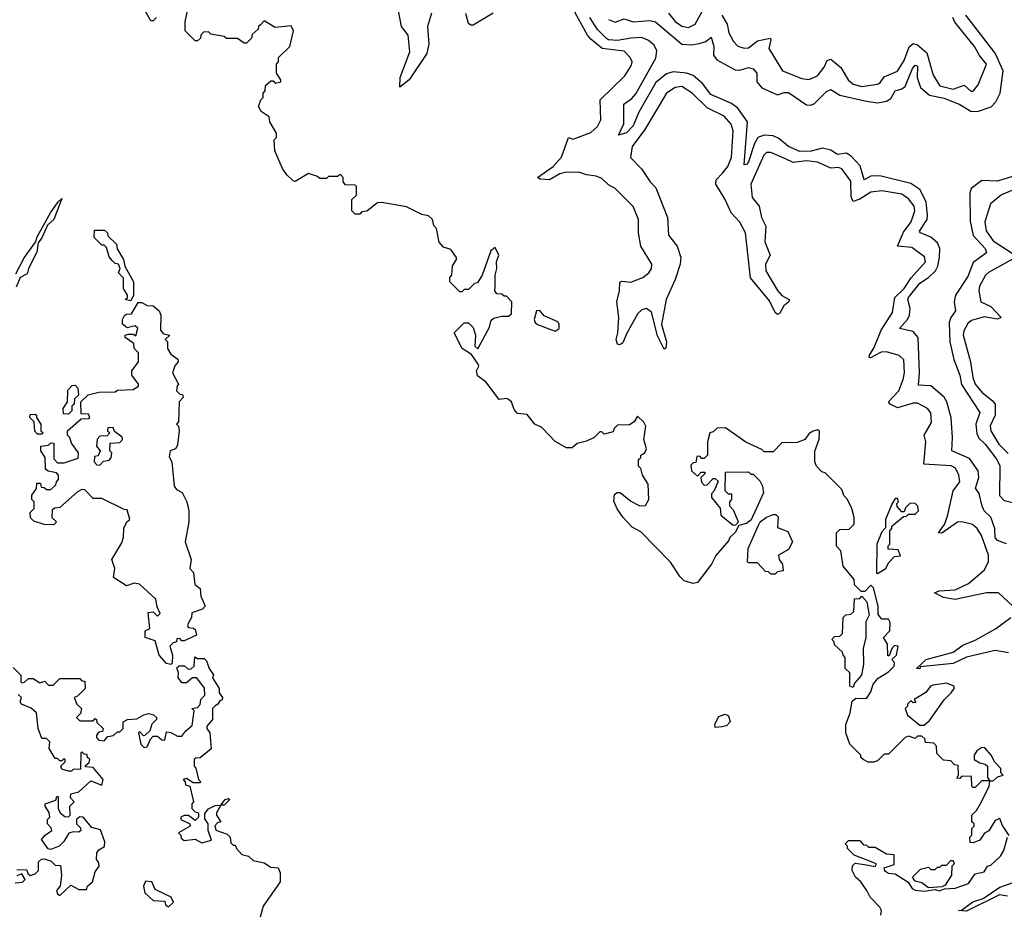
# Model space of a CAD drawing. Extents: x 2029826 to 2248070, y 228728 to 402406.
# Tile 284 of 368: x 2172445 to 2176876, y 263078 to 267095. Entities that reach past the tile are written whole.
import ezdxf

# ---------------------------------------------------------------- set-up
doc = ezdxf.new("R2010")
doc.units = 0

msp = doc.modelspace()

# ---------------------------------------------------------------- linework, layer by layer
at = {"layer": '0CON10XD'}
for points in [[(2173060, 267105), (2173045, 267090), (2173035, 267090), (2172982.5, 267185)], [(2175354.3, 265835.7), (2175333, 265723), (2175355.2, 265644.8), (2175353.2, 265616.8), (2175345, 265611.4), (2175315, 265672.5), (2175288.7, 265778.7), (2175265, 265794.8), (2175245, 265789.2), (2175227.3, 265772.7), (2175175, 265681.5), (2175159.4, 265640.6), (2175145, 265632.3), (2175135, 265635.3), (2175129.8, 265655), (2175137.4, 265685), (2175141, 265755), (2175131.7, 265825), (2175143.8, 265875), (2175145, 265914.2), (2175155, 265918.3), (2175195, 265914.4), (2175248.8, 265935), (2175276.8, 265955), (2175288.3, 265975), (2175290, 265995), (2175240.7, 266075), (2175229.3, 266135), (2175230.3, 266195), (2175205, 266254.7), (2175125.1, 266335.1), (2175095, 266352.1), (2175065, 266379.7), (2175039.1, 266390.9), (2174995, 266396.5), (2174965, 266407.3), (2174905, 266408.9), (2174875, 266401.5), (2174829.2, 266375), (2174787.4, 266377.4), (2174775.6, 266385), (2174845.9, 266434.1), (2174883.2, 266476.8), (2174915, 266564.5), (2174935, 266557.5), (2175015, 266587.4), (2175045.6, 266615), (2175060.9, 266645), (2175057.7, 266735), (2175167.6, 266842.4), (2175198.9, 266891.1), (2175201.8, 266905), (2175191.9, 266925), (2175165, 266954), (2175065.6, 266965.6), (2175015, 267007), (2174999.7, 267025), (2174935, 267142.4)], [(2175364.3, 267124.3), (2175395, 267086.5), (2175425, 267065.7), (2175455, 267059.7), (2175485, 267074.6), (2175525, 267148.8)], [(2176335, 263790), (2176305, 263760), (2176287, 263753), (2176263, 263753), (2176240, 263765), (2176230, 263775), (2176230, 263785), (2176180, 263835), (2176162.5, 263885), (2176163, 263923), (2176182.5, 263975), (2176191.7, 264028.3), (2176208.3, 264041.7), (2176255, 264040), (2176275, 264070), (2176286.2, 264103.8), (2176308.3, 264131.7), (2176355, 264160), (2176380, 264185), (2176381.7, 264201.7), (2176370, 264215), (2176390, 264235), (2176397.5, 264275), (2176381.7, 264278.3), (2176370, 264265), (2176358.3, 264231.7), (2176351.7, 264231.7), (2176350, 264285), (2176332.5, 264315), (2176360, 264345), (2176361.7, 264381.7), (2176355, 264397.5), (2176325, 264397.5), (2176308.3, 264418.3), (2176308.8, 264455), (2176287.7, 264537.7), (2176275, 264550), (2176248.3, 264521.7), (2176231.7, 264521.7), (2176201.7, 264551.7), (2176200, 264575), (2176150, 264635), (2176140, 264705), (2176120, 264725), (2176120, 264785), (2176135, 264800), (2176178.3, 264801.7), (2176200, 264825), (2176200, 264855), (2176190, 264895), (2176170, 264935), (2176153, 264953), (2176145, 264980), (2176070, 265055), (2176055, 265060), (2176030, 265085), (2176022.5, 265105), (2176023.6, 265153.6), (2176042.7, 265207.3), (2176043.6, 265243.6), (2176035, 265248.8), (2176015, 265243.8), (2175998, 265232), (2175977.5, 265205), (2175945, 265192.5), (2175875, 265190), (2175835, 265150), (2175795, 265150), (2175785, 265160), (2175713, 265193), (2175621.7, 265258.3), (2175583, 265257), (2175565, 265240), (2175550, 265235), (2175540, 265195), (2175540, 265135), (2175525, 265120), (2175515, 265120), (2175505, 265130), (2175491.7, 265128.3), (2175488.3, 265101.7), (2175475, 265100), (2175465, 265090), (2175467.5, 265065), (2175495, 265040), (2175511.7, 265058.3), (2175528.3, 265058.3), (2175528.3, 265051.7), (2175510, 265035), (2175513, 265013), (2175525, 265000), (2175538.3, 265001.7), (2175565, 265030), (2175575, 265030), (2175588.3, 265018.3), (2175570, 264975), (2175558.3, 264961.7), (2175557.5, 264945), (2175597, 264897), (2175600, 264865), (2175655, 264820), (2175668.3, 264821.7), (2175680, 264835), (2175657, 264887), (2175640, 264905), (2175640, 264925), (2175650, 264935), (2175650, 264960), (2175635, 264960), (2175620, 264975), (2175621.7, 265058.3), (2175725, 265060), (2175735, 265050), (2175745, 265050), (2175775, 265020), (2175787.5, 264995), (2175792.5, 264965), (2175736.7, 264843.3), (2175715, 264827.5), (2175681.7, 264818.3), (2175665, 264787.5), (2175640, 264765), (2175635, 264750), (2175577, 264683), (2175557.5, 264645), (2175495, 264562.5), (2175475, 264557.5), (2175435, 264570), (2175417, 264587), (2175373, 264653), (2175239.5, 264789.5), (2175200.7, 264810.7), (2175160, 264855), (2175133, 264893), (2175118.3, 264928.3), (2175121.7, 264958.3), (2175133, 264967), (2175147, 264967), (2175195, 264927.5), (2175223.3, 264913.3), (2175235, 264907.5), (2175261.7, 264908.3), (2175276.7, 264935), (2175273.3, 265005), (2175247.5, 265045), (2175240, 265075), (2175230, 265085), (2175230, 265115), (2175240, 265125), (2175240, 265135), (2175257.5, 265145), (2175266.1, 265163.9), (2175253.3, 265205), (2175262.5, 265265), (2175253, 265283), (2175225, 265310), (2175210, 265285), (2175188.8, 265271.2), (2175135, 265270), (2175120, 265255), (2175115, 265240), (2175075, 265230), (2175065, 265240), (2175055, 265240), (2175030, 265215), (2174995, 265197.5), (2174953, 265187), (2174931.7, 265168.3), (2174905, 265167.5), (2174855, 265196.7), (2174795, 265260), (2174762.5, 265275), (2174728.3, 265318.3), (2174685, 265322.5), (2174670.5, 265340.5), (2174658.8, 265375), (2174645, 265386.2), (2174635, 265390), (2174602.5, 265385), (2174542.5, 265465), (2174505, 265492.5), (2174500, 265515), (2174511.2, 265535), (2174508.8, 265545), (2174477.8, 265587.8), (2174436.7, 265615), (2174400, 265685), (2174445, 265730), (2174465, 265730), (2174485, 265710), (2174496.7, 265675), (2174493.8, 265625), (2174507, 265613), (2174559.1, 265710.9), (2174567, 265743), (2174578.3, 265751.7), (2174615, 265760), (2174645, 265760), (2174658.3, 265771.7), (2174660, 265825), (2174635, 265850), (2174625, 265850), (2174615, 265860), (2174591.7, 265861.7), (2174583.8, 265875), (2174584.2, 265894.2), (2174584.2, 265945.8), (2174592.5, 265975), (2174590, 266005), (2174600.8, 266035), (2174585, 266070), (2174565.8, 266054.2), (2174526.2, 265945), (2174505, 265910), (2174491.7, 265908.3), (2174465, 265880), (2174445, 265880), (2174435, 265870), (2174425, 265870), (2174380, 265915), (2174380, 265935), (2174390, 265945), (2174393, 265987), (2174410, 266015), (2174410, 266025), (2174385, 266060), (2174351.7, 266071.7), (2174333, 266093), (2174320, 266155), (2174308.3, 266168.3), (2174302.5, 266195), (2174285, 266212.5), (2174255, 266217.5), (2174185, 266252.5), (2174075, 266272.5), (2174055, 266270), (2174007, 266233), (2173985, 266230), (2173975, 266220), (2173955, 266220), (2173940, 266235), (2173940, 266285), (2173960, 266305), (2173960, 266345), (2173955, 266350), (2173911.7, 266351.7), (2173900, 266365), (2173900, 266385), (2173888.3, 266398.3), (2173875, 266390), (2173835, 266390), (2173825, 266380), (2173795, 266380), (2173785, 266390), (2173745, 266402.5), (2173685, 266367.5), (2173675, 266370), (2173647, 266397), (2173627.5, 266425), (2173592.5, 266505), (2173590, 266555), (2173600, 266565), (2173600, 266585), (2173570, 266635), (2173568.3, 266658.3), (2173531.7, 266681.7), (2173520, 266705), (2173530, 266735), (2173540, 266745), (2173540, 266765), (2173550, 266775), (2173551.7, 266798.3), (2173575, 266820), (2173585, 266820), (2173595, 266810), (2173620, 266815), (2173620, 266825), (2173600, 266855), (2173600, 266895), (2173610, 266905), (2173610, 266925), (2173660, 266975), (2173677.5, 267045), (2173667, 267067), (2173595, 267060), (2173545, 267090), (2173528.3, 267071.7), (2173520, 267065), (2173518.3, 267051.7), (2173491.7, 267028.3), (2173488.3, 267011.7), (2173465, 266990), (2173455, 266990), (2173425, 267010), (2173375, 267010), (2173365, 267020), (2173305, 267030), (2173295, 267040), (2173271.7, 267038.3), (2173260, 267025), (2173258.3, 267011.7), (2173245, 267000), (2173235, 267000), (2173190, 267045), (2173190, 267085), (2173200, 267135)], [(2174297.5, 267125), (2174280.8, 267065), (2174285.6, 266985), (2174277.5, 266942.5), (2174197.1, 266825), (2174155, 266790.8), (2174157.2, 266835), (2174200, 266950), (2174193.5, 267025), (2174163.9, 267065), (2174150.4, 267135)], [(2174575.4, 267125), (2174485, 267070.4), (2174475, 267069.8), (2174465, 267078.1), (2174452.9, 267122.9)], [(2176886.2, 264736.2), (2176845, 264751.5), (2176835, 264764.3), (2176832.5, 264805), (2176815.6, 264855.6), (2176785.4, 264885), (2176776.7, 264905), (2176762.3, 264962.3), (2176746.5, 264986.5), (2176761.6, 265035), (2176757.5, 265065), (2176719.4, 265119.4), (2176639.5, 265155), (2176642.6, 265215), (2176636.6, 265303.4), (2176617.9, 265375), (2176605, 265396.7), (2176545, 265447.4), (2176490, 265450), (2176494.4, 265505), (2176488.5, 265665), (2176465, 265692.1), (2176404.5, 265705), (2176439.7, 265745), (2176448.6, 265765), (2176452, 265795), (2176441.2, 265835), (2176445.2, 265845), (2176495, 265909.8), (2176535.4, 265934.6), (2176566.4, 265965), (2176577, 265985), (2176583.6, 266025), (2176585.5, 266065), (2176575, 266090), (2176545, 266116.3), (2176498.2, 266135), (2176493.9, 266143.9), (2176528.1, 266195), (2176530.4, 266215), (2176524.6, 266275), (2176495, 266330.6), (2176455, 266357.2), (2176315, 266392.4), (2176275, 266390.8), (2176245, 266374.1), (2176227.5, 266437.5), (2176188.9, 266478.9), (2176165, 266493.8), (2176125, 266487.8), (2176095, 266507.6), (2176057.5, 266517.5), (2176006.1, 266503.9), (2175955, 266501.2), (2175905.3, 266525), (2175860.5, 266560.5), (2175835, 266572.8), (2175794.8, 266575.2), (2175767.1, 266565), (2175751.8, 266538.2), (2175725, 266455.6), (2175715, 266442.9), (2175705, 266442.5), (2175720.2, 266635), (2175676.9, 266696.9), (2175648.1, 266718.1), (2175555, 266758.8), (2175518.1, 266808.1), (2175475, 266843.3), (2175445, 266853.8), (2175385, 266860.3), (2175355, 266852), (2175307.9, 266812.1), (2175231.2, 266678.8), (2175205, 266618), (2175175, 266586.2), (2175140, 266575), (2175163.6, 266626.4), (2175163.8, 266715), (2175199.6, 266740.4), (2175218.3, 266761.7), (2175308.3, 266921.7), (2175312.2, 266955), (2175300.8, 266980.8), (2175275, 267001.9), (2175245, 267014.2), (2175195, 267012.4), (2175135, 267001.2), (2175095, 267004.6), (2175085, 267010.9), (2175045, 267050.6), (2175010.1, 267105)], [(2175095, 267095.9), (2175125, 267084.2), (2175165, 267098.3), (2175205, 267085.8), (2175281.4, 267091.4), (2175306.5, 267085), (2175425, 266984.8), (2175468.2, 266981.8), (2175502.6, 266987.4), (2175532.6, 266997.4), (2175556.4, 267016.4), (2175568.9, 266975), (2175567.9, 266935), (2175582.5, 266915), (2175665, 266868.7), (2175685, 266867.7), (2175725, 266880), (2175745, 266874.6), (2175762.9, 266855), (2175762.1, 266815), (2175785, 266787.6), (2175855, 266756.9), (2175885, 266767.6), (2175905, 266767), (2175985, 266711.2), (2176005, 266710), (2176022.1, 266717.9), (2176075, 266772.2), (2176095, 266780.7), (2176135.1, 266755.1), (2176255, 266728.2), (2176305, 266720.4), (2176345, 266728.9), (2176365, 266740.3), (2176385.2, 266774.8), (2176415, 266783.5), (2176430.4, 266795), (2176463, 266875), (2176475, 266891.1), (2176485, 266886.2), (2176484.4, 266835), (2176499.4, 266789.4), (2176538.9, 266755), (2176605, 266741.8), (2176675, 266712.6), (2176725, 266683), (2176755, 266681.4), (2176816.6, 266703.4), (2176837.8, 266725), (2176857.5, 266765), (2176871, 266865), (2176835.1, 266945.1), (2176703, 267115)], [(2175604.5, 267115), (2175628.8, 267075), (2175636, 267036), (2175657, 266997), (2175676.4, 266976.4), (2175705, 266966.7), (2175725, 266968.4), (2175765, 267000.3), (2175822.2, 267012.2), (2175825.8, 267005), (2175816.1, 266965), (2175878, 266865), (2175965, 266830), (2175995.6, 266825.6), (2176035, 266842.5), (2176065, 266881.4), (2176078.4, 266911.6), (2176095, 266917.8), (2176139.6, 266879.6), (2176173, 266825), (2176195.4, 266805), (2176235, 266794.5), (2176305, 266804.3), (2176315, 266809.3), (2176335, 266837.5), (2176395.9, 266864.1), (2176425, 266912), (2176447.8, 266972.2), (2176465, 266987.8), (2176485, 266981.3), (2176526.5, 266946.5), (2176555.3, 266845), (2176585, 266797.5), (2176645, 266782.7), (2176695, 266800.6), (2176725, 266773.1), (2176735, 266773.8), (2176758.8, 266801.2), (2176795.6, 266895), (2176764.2, 266934.2), (2176741.6, 266975), (2176653.4, 267083.4), (2176644.3, 267105)], [(2176913.9, 264455), (2176849.5, 264515), (2176795, 264516.1), (2176655, 264485.4), (2176602.7, 264495), (2176561.4, 264515), (2176583.3, 264525), (2176655, 264529.1), (2176715, 264557.1), (2176785, 264617.2), (2176804, 264655), (2176805.4, 264685.4), (2176773.3, 264773.3), (2176754.3, 264804.3), (2176733.4, 264823.4), (2176685.2, 264834.8), (2176665, 264833.2), (2176595, 264783.6), (2176580.4, 264785), (2176607.1, 264822.9), (2176620.2, 264859.8), (2176646.1, 264975), (2176676.2, 265015), (2176671.2, 265045), (2176656, 265076), (2176637.3, 265087.3), (2176514.3, 265095), (2176522.8, 265195), (2176515.3, 265225), (2176547.5, 265282.5), (2176545.9, 265325.9), (2176530, 265345), (2176485, 265368.8), (2176465, 265368.7), (2176395, 265347.7), (2176361.8, 265365), (2176355.3, 265375), (2176401.2, 265425), (2176420.7, 265475), (2176426.6, 265505), (2176424.1, 265564.1), (2176403.4, 265583.4), (2176345, 265599.6), (2176321.5, 265598.5), (2176293.8, 265583.8), (2176273.3, 265573.3), (2176268, 265575), (2176269.7, 265585), (2176290.6, 265619.4), (2176322.1, 265697.9), (2176372.2, 265777.8), (2176382.5, 265845), (2176425.2, 265885), (2176456.6, 265933.4), (2176521.1, 266005), (2176517.3, 266027.3), (2176459.4, 266069.4), (2176394.7, 266075), (2176421.8, 266138.2), (2176456.9, 266185), (2176473.1, 266235), (2176470.4, 266255), (2176445, 266288.3), (2176415, 266310.4), (2176325, 266325.5), (2176275, 266319.3), (2176225, 266287.5), (2176195, 266277.2), (2176187.4, 266297.4), (2176185, 266367.8), (2176144.3, 266424.3), (2176129.2, 266429.2), (2176095, 266426.2), (2176035, 266454), (2175985, 266459.1), (2175925, 266452.3), (2175891.2, 266468.8), (2175825, 266497.8), (2175805, 266497.8), (2175794, 266485), (2175735.6, 266355), (2175741.7, 266295), (2175772.5, 266255), (2175783.7, 266205), (2175802, 266165), (2175798.3, 266095), (2175822, 266035), (2175800.7, 265995), (2175803.2, 265965), (2175855, 265875.9), (2175875, 265854), (2175907.1, 265835), (2175906.1, 265825), (2175883.3, 265806.7), (2175865, 265773.5), (2175855, 265767.8), (2175845, 265776.7), (2175819.8, 265829.8), (2175733.4, 265933.4), (2175711.9, 266135), (2175685, 266183.6), (2175646.8, 266225), (2175620.3, 266285), (2175578.4, 266355), (2175579.6, 266375), (2175607.3, 266405), (2175631.6, 266435), (2175647.8, 266475), (2175655.2, 266594.8), (2175647.4, 266625), (2175615, 266660.5), (2175538.9, 266698.9), (2175471.3, 266765), (2175425, 266794.7), (2175395, 266790.5), (2175355, 266764.7), (2175258.8, 266601.2), (2175201.5, 266525), (2175193.6, 266475), (2175243.5, 266423.5), (2175282.6, 266365), (2175308.4, 266338.4), (2175360.2, 266205), (2175364.2, 266125), (2175404.4, 266075), (2175420.3, 266025), (2175417, 265995), (2175394.9, 265925.1), (2175354.3, 265835.7)], [(2176956.5, 266403.5), (2176845, 266368.2), (2176775, 266371), (2176726.5, 266335), (2176720, 266315), (2176721.8, 266188.2), (2176736, 266124), (2176790.3, 266065), (2176795.2, 266045), (2176735, 266002.7), (2176711.1, 265938.9), (2176656, 265855), (2176650.7, 265825), (2176656.1, 265785), (2176635.2, 265754.8), (2176628.2, 265731.8), (2176630.7, 265645), (2176649.3, 265565), (2176676.3, 265495), (2176683.4, 265453.4), (2176765, 265326.7), (2176747.8, 265275), (2176752.3, 265232.3), (2176761.9, 265211.9), (2176789.6, 265185), (2176842.1, 265115), (2176856.3, 265086.3), (2176853.5, 264953.5), (2176875, 264930.9), (2176945, 264913.8)], [(2176935, 266336.2), (2176863.6, 266306.4), (2176813.2, 266266.8), (2176788.3, 266185), (2176794, 266144), (2176825, 266099.3), (2176925, 266035.7)], [(2172428.3, 265951.7), (2172465, 266023.3), (2172516.7, 266093.3), (2172523, 266117), (2172584.2, 266225.8), (2172617.5, 266275), (2172635, 266290), (2172598.8, 266195), (2172570.3, 266169.7), (2172545, 266112.5), (2172528.8, 266091.2), (2172521.7, 266048.3), (2172484.1, 265975.9), (2172478.8, 265951.2), (2172446.7, 265935), (2172429.2, 265890.8)], [(2172945, 265830), (2172920, 265835), (2172930, 265845), (2172930, 265855), (2172912.5, 265885), (2172911.7, 265931.7), (2172890, 265955), (2172897.5, 265975), (2172890, 265995), (2172875, 265997.5), (2172860.7, 266010.7), (2172848.3, 266028.3), (2172835, 266070), (2172825, 266080), (2172815, 266080), (2172780, 266115), (2172781.7, 266148.3), (2172827, 266147), (2172840, 266135), (2172841.7, 266121.7), (2172880, 266085), (2172883, 266063), (2172912.5, 266015), (2172917.5, 265985), (2172957.5, 265915), (2172957.5, 265855), (2172945, 265830)], [(2176925.7, 266025), (2176805, 265957.8), (2176791.7, 265945), (2176764.1, 265895), (2176761.2, 265875), (2176770.9, 265825), (2176815, 265803.5), (2176862.1, 265755), (2176845, 265747.1), (2176785, 265757), (2176728.3, 265741.7), (2176711.7, 265728.3), (2176694, 265695), (2176690.4, 265675), (2176724.4, 265554.4), (2176733.8, 265485), (2176745.1, 265455.1), (2176775, 265417.9), (2176821.7, 265381.7), (2176834, 265364), (2176835.4, 265315), (2176812.5, 265267.5), (2176814.5, 265245), (2176851.6, 265185), (2176893, 265143)], [(2173125, 264192.5), (2173105, 264197.5), (2173073.3, 264235), (2173055, 264300), (2173010, 264315), (2173010, 264345), (2173030, 264355), (2173023, 264427), (2173045, 264430), (2173065, 264410), (2173077, 264423), (2173063, 264453), (2173057, 264487), (2172984.2, 264554.2), (2172960.5, 264559.5), (2172925, 264547.5), (2172867.5, 264585), (2172872.5, 264625), (2172860, 264665), (2172905, 264740), (2172912.5, 264765), (2172913.6, 264806.4), (2172927.5, 264835), (2172940, 264845), (2172928.3, 264888.3), (2172915, 264890), (2172815, 264940), (2172775, 264940), (2172738.3, 264978.3), (2172725, 264980), (2172705, 264970), (2172625, 264900), (2172603, 264897), (2172591.7, 264888.3), (2172590, 264855), (2172610, 264835), (2172598.3, 264821.7), (2172555, 264822.5), (2172508.3, 264838.3), (2172493, 264853), (2172492.5, 264877.5), (2172510, 264895), (2172510, 264925), (2172500, 264935), (2172500, 264955), (2172520, 264985), (2172521.7, 265008.3), (2172538.3, 265008.3), (2172541.7, 264991.7), (2172555, 264990), (2172565, 264980), (2172585, 264980), (2172608.3, 265001.7), (2172610, 265015), (2172620, 265025), (2172620, 265045), (2172610, 265055), (2172573, 265063), (2172561.7, 265071.7), (2172560, 265125), (2172540, 265155), (2172540, 265175), (2172575, 265180), (2172585, 265190), (2172598.3, 265188.3), (2172598.3, 265118.3), (2172615, 265100), (2172645, 265100), (2172708.3, 265121.7), (2172710, 265145), (2172678.3, 265188.3), (2172670, 265215), (2172660, 265225), (2172660, 265245), (2172721.7, 265298.3), (2172755, 265300), (2172760, 265305), (2172755, 265320), (2172721.7, 265321.7), (2172720, 265375), (2172753, 265407), (2172800.7, 265419.3), (2172875, 265420), (2172885, 265427.5), (2172955, 265430), (2172980, 265445), (2172980, 265455), (2172950, 265495), (2172950, 265515), (2172980, 265555), (2172980, 265595), (2172960, 265615), (2172958.3, 265638.3), (2172920, 265665), (2172920, 265675), (2172935, 265680), (2172955, 265680), (2172968.3, 265671.7), (2172977, 265707), (2172965, 265717.5), (2172928.3, 265708.3), (2172907.5, 265725), (2172907.5, 265745), (2172917, 265763), (2172925, 265770), (2172948.3, 265771.7), (2172978.3, 265821.7), (2172995, 265822.5), (2173018.3, 265808.3), (2173045, 265807.5), (2173072.5, 265785), (2173080, 265765), (2173078.3, 265698.3), (2173091.7, 265681.7), (2173120, 265675), (2173100, 265655), (2173110, 265645), (2173110, 265615), (2173125, 265590), (2173157, 265567), (2173157.5, 265555), (2173143, 265537), (2173132.5, 265505), (2173160, 265455), (2173153, 265447), (2173150, 265425), (2173165, 265410), (2173178.3, 265408.3), (2173180, 265395), (2173162.5, 265375), (2173160, 265285), (2173150, 265275), (2173160, 265265), (2173162.5, 265245), (2173155, 265180), (2173146.2, 265163.8), (2173122.5, 265155), (2173117, 265127), (2173130, 265105), (2173140, 264995), (2173150.7, 264980.7), (2173176.4, 264966.4), (2173197.5, 264925), (2173206.2, 264885), (2173206.2, 264835), (2173190, 264745), (2173216.7, 264665), (2173210, 264625), (2173227, 264607), (2173233.3, 264553.3), (2173256.7, 264535), (2173260.7, 264500.7), (2173280, 264455), (2173267.5, 264442.5), (2173220, 264425), (2173217.5, 264405), (2173203, 264377), (2173200, 264365), (2173205, 264360), (2173227, 264357), (2173235, 264350), (2173240, 264325), (2173185, 264300), (2173175, 264300), (2173165, 264310), (2173151.7, 264308.3), (2173150, 264295), (2173135, 264290), (2173120, 264275), (2173132.5, 264235), (2173131.7, 264198.3), (2173125, 264192.5)], [(2174855, 265692.5), (2174872.5, 265705), (2174873.3, 265725), (2174866.7, 265735), (2174805, 265762.5), (2174785, 265786.7), (2174770, 265785), (2174760, 265745), (2174765, 265732.5), (2174775, 265723.3), (2174855, 265692.5)], [(2172665, 265320), (2172641.7, 265321.7), (2172640, 265345), (2172660, 265375), (2172661.7, 265428.3), (2172681.7, 265448.3), (2172695, 265450), (2172707, 265437), (2172710, 265405), (2172691.7, 265388.3), (2172690, 265365), (2172680, 265355), (2172680, 265335), (2172665, 265320)], [(2172545, 265230), (2172525, 265230), (2172513, 265243), (2172510, 265285), (2172490, 265305), (2172491.7, 265318.3), (2172515, 265320), (2172520, 265315), (2172520, 265305), (2172540, 265275), (2172540, 265245), (2172550, 265235), (2172545, 265230)], [(2172805, 265090), (2172821.7, 265108.3), (2172847, 265113), (2172857, 265123), (2172860, 265145), (2172850, 265155), (2172851.7, 265188.3), (2172895, 265192.5), (2172907.5, 265205), (2172906.4, 265216.4), (2172871.7, 265241.7), (2172865, 265260), (2172841.7, 265258.3), (2172840, 265245), (2172850, 265235), (2172838.3, 265221.7), (2172805, 265220), (2172793, 265207), (2172790, 265175), (2172807.5, 265155), (2172798.3, 265131.7), (2172781.7, 265128.3), (2172780, 265105), (2172791.7, 265091.7), (2172805, 265090)], [(2176305, 264602.5), (2176342.5, 264625), (2176355, 264650), (2176381.7, 264678.3), (2176408.3, 264681.7), (2176398.3, 264708.3), (2176352.5, 264712.5), (2176353, 264727), (2176360, 264735), (2176360, 264795), (2176370, 264805), (2176370, 264815), (2176421.7, 264858.3), (2176435, 264860), (2176445, 264870), (2176475, 264870), (2176490, 264885), (2176486.7, 264905), (2176475, 264917.5), (2176451.7, 264918.3), (2176431.7, 264898.3), (2176425, 264880), (2176415, 264880), (2176393.3, 264903.3), (2176392.5, 264917.5), (2176400, 264925), (2176395, 264940), (2176385, 264940), (2176370, 264915), (2176341.2, 264845), (2176341.7, 264808.3), (2176325, 264790), (2176302.5, 264735), (2176300, 264605), (2176305, 264602.5)], [(2175845, 264600), (2175825, 264600), (2175815, 264610), (2175801.7, 264611.7), (2175765, 264650), (2175725, 264650), (2175720, 264655), (2175722.5, 264715), (2175769.3, 264820.7), (2175777.5, 264835), (2175805, 264856.7), (2175835, 264867.5), (2175847.5, 264867.5), (2175857.5, 264857.5), (2175855, 264810), (2175901.7, 264791.7), (2175923.3, 264745), (2175905, 264710), (2175860, 264685), (2175862.5, 264665), (2175877.5, 264645), (2175880, 264615), (2175855, 264610), (2175845, 264600)], [(2176195, 264090), (2176180, 264095), (2176180, 264155), (2176160, 264175), (2176160, 264225), (2176150, 264235), (2176148.3, 264248.3), (2176111.7, 264281.7), (2176110, 264295), (2176100, 264305), (2176111.7, 264318.3), (2176135, 264320), (2176148.3, 264331.7), (2176150, 264405), (2176163, 264417), (2176185, 264420), (2176198.3, 264431.7), (2176201.7, 264488.3), (2176225, 264490), (2176235, 264500), (2176257.5, 264475), (2176267.5, 264415), (2176252.5, 264385), (2176252.5, 264315), (2176240, 264265), (2176242.5, 264195), (2176232.5, 264145), (2176201.7, 264108.3), (2176195, 264090)], [(2176895, 264244.8), (2176835, 264255.7), (2176795, 264246.8), (2176705, 264225.6), (2176645, 264197.9), (2176497.5, 264182.5), (2176495, 264173.9), (2176481.4, 264175), (2176524.6, 264215), (2176645, 264248.3), (2176689.6, 264280.4), (2176745, 264302.6), (2176836.3, 264353.7), (2176905.9, 264405)], [(2172415, 264180), (2172450, 264145), (2172450, 264115), (2172455, 264110), (2172467, 264113), (2172485, 264130), (2172505, 264130), (2172535, 264110), (2172557.5, 264117.5), (2172575, 264100), (2172595, 264100), (2172625, 264130), (2172715, 264130), (2172725, 264120), (2172738.3, 264118.3), (2172740, 264085), (2172705, 264050), (2172690, 264045), (2172702.5, 264015), (2172722.5, 263995), (2172718.3, 263971.7), (2172700, 263955), (2172715, 263940), (2172775, 263940), (2172785, 263950), (2172790, 263945), (2172791.7, 263931.7), (2172820, 263905), (2172818.3, 263891.7), (2172801.7, 263888.3), (2172790, 263875), (2172790, 263865), (2172801.7, 263851.7), (2172825, 263850), (2172841.7, 263868.3), (2172867, 263873), (2172885, 263890), (2172895, 263890), (2172910, 263905), (2172910, 263935), (2172930, 263945), (2172971.7, 263948.3), (2173003, 263967), (2173025, 263972.5), (2173046.7, 263966.7), (2173060, 263955), (2173060, 263945), (2173040, 263925), (2173030, 263895), (2173010, 263875), (2173002.5, 263872.5), (2172985, 263890), (2172980, 263885), (2172990, 263835), (2173005, 263820), (2173018.3, 263821.7), (2173033, 263857), (2173045, 263870), (2173065, 263870), (2173083.9, 263853.9), (2173097.5, 263852.5), (2173105, 263890), (2173125, 263887.5), (2173155, 263870), (2173175, 263870), (2173192.5, 263895), (2173221.7, 263918.3), (2173230, 263985), (2173220, 263995), (2173245, 264000), (2173257, 264013), (2173260, 264035), (2173277.5, 264055), (2173276.4, 264086.4), (2173242.5, 264132.5), (2173222.5, 264132.5), (2173195, 264110), (2173175, 264110), (2173157.5, 264135), (2173160, 264155), (2173152.5, 264177.5), (2173163, 264187), (2173187, 264187), (2173202.5, 264172.5), (2173217, 264173), (2173230, 264185), (2173232.5, 264227.5), (2173245, 264220), (2173275, 264220), (2173285, 264210), (2173297.5, 264175), (2173317, 264147), (2173313, 264133), (2173342.5, 264085), (2173342.5, 264065), (2173357.5, 264045), (2173356.4, 264033.6), (2173345, 264030), (2173336.4, 264013.6), (2173325, 264007.5)], [(2176515, 263920), (2176539.3, 263940.7), (2176605.9, 264034.1), (2176636.7, 264065), (2176650, 264085), (2176650, 264095), (2176615, 264108.8), (2176555, 264100), (2176544.2, 264095), (2176522.7, 264067.3), (2176470, 264035), (2176478.3, 264021.7), (2176465, 264020), (2176455, 264030), (2176440, 264015), (2176440, 264005), (2176430, 263995), (2176440, 263965), (2176495, 263920), (2176515, 263920)], [(2172431.7, 263268.3), (2172475, 263270), (2172481.7, 263251.7), (2172492.5, 263242.5), (2172515, 263250), (2172530, 263265), (2172530, 263305), (2172543, 263317), (2172555, 263317.5), (2172587, 263307), (2172605, 263290), (2172628.3, 263288.3), (2172632.5, 263245), (2172627.5, 263195), (2172610, 263175), (2172615, 263160), (2172625, 263152.5), (2172675, 263200), (2172710.7, 263180.7), (2172745, 263180), (2172750, 263195), (2172772.5, 263215), (2172785, 263260), (2172802.5, 263285), (2172800, 263305), (2172790, 263315), (2172792.5, 263345), (2172800.7, 263359.3), (2172826.7, 263373.3), (2172827.5, 263395), (2172808.3, 263448.3), (2172769.3, 263459.3), (2172730, 263505), (2172715, 263507.5), (2172700, 263495), (2172700, 263475), (2172718.3, 263458.3), (2172720, 263445), (2172711.7, 263438.3), (2172685, 263440), (2172666.4, 263433.6), (2172643.6, 263396.4), (2172622.5, 263375), (2172585, 263360), (2172573.3, 263363.3), (2172542.5, 263405), (2172560, 263425), (2172590, 263445), (2172587, 263457), (2172570, 263475), (2172570, 263495), (2172580, 263505), (2172577, 263527), (2172560, 263555), (2172560, 263565), (2172608.3, 263581.7), (2172611.7, 263598.3), (2172618.3, 263598.3), (2172617.5, 263545), (2172627.5, 263525), (2172648.3, 263508.3), (2172665, 263507.5), (2172672.5, 263515), (2172670, 263555), (2172690, 263575), (2172673, 263593), (2172675, 263610), (2172710.7, 263619.3), (2172765, 263670), (2172815, 263650), (2172820, 263675), (2172775, 263730), (2172741.7, 263731.7), (2172741.7, 263738.3), (2172758.3, 263751.7), (2172760, 263765), (2172750, 263775), (2172748.3, 263788.3), (2172735, 263790), (2172725, 263800), (2172720, 263795), (2172718.3, 263721.7), (2172685, 263720), (2172677.5, 263712.5), (2172665, 263712.5), (2172635, 263722.5), (2172630, 263735), (2172650, 263755), (2172650, 263765), (2172645, 263770), (2172635, 263760), (2172625, 263760), (2172615, 263770), (2172605, 263770), (2172577.5, 263815), (2172580, 263845), (2172565, 263860), (2172545, 263860), (2172527.5, 263905), (2172520, 263975), (2172497, 263997), (2172453.6, 264013.6), (2172447.5, 264025), (2172452.5, 264045), (2172438.3, 264058.3)], [(2173325, 264007.5), (2173312.5, 263995), (2173312.5, 263945), (2173286.7, 263915), (2173286.7, 263905), (2173300, 263885), (2173306.4, 263813.6), (2173257, 263773), (2173238.3, 263771.7), (2173230, 263765), (2173230, 263735), (2173237, 263727), (2173250, 263675), (2173260, 263665), (2173255, 263660), (2173225, 263660), (2173195, 263680), (2173180, 263675), (2173190, 263665), (2173191.7, 263651.7), (2173210, 263645), (2173227.5, 263575), (2173220, 263565), (2173220, 263545), (2173235, 263530), (2173250, 263525), (2173250, 263505), (2173235, 263490), (2173205, 263512.5), (2173185, 263512.5), (2173170, 263505), (2173170, 263495), (2173210, 263475), (2173212.5, 263465), (2173160, 263435), (2173170, 263425), (2173171.7, 263411.7), (2173185, 263400), (2173235, 263406.7), (2173265, 263390), (2173308.3, 263401.7), (2173292.5, 263445), (2173292.5, 263475), (2173278.3, 263498.3), (2173278.3, 263521.7), (2173295, 263542.5), (2173325, 263557.5), (2173350, 263560), (2173370, 263585), (2173385, 263590), (2173390, 263585), (2173365, 263560), (2173350, 263560), (2173330, 263525), (2173330, 263515), (2173350, 263485), (2173335, 263480), (2173323, 263467), (2173327, 263447), (2173379.3, 263429.3), (2173392.5, 263415), (2173395, 263390), (2173405, 263380), (2173415, 263380), (2173420, 263365), (2173445, 263337.5), (2173475, 263330), (2173495, 263310), (2173545, 263300), (2173575, 263280), (2173608.3, 263278.3), (2173617.5, 263255), (2173616.7, 263215), (2173540, 263105), (2173526.7, 263055)], [(2175575, 263910), (2175572.5, 263925), (2175590.7, 263959.3), (2175619.3, 263969.3), (2175635, 263962.5), (2175642.5, 263935), (2175625, 263917.5), (2175605, 263912.5), (2175575, 263910)], [(2176897.5, 263422.5), (2176867.5, 263467.5), (2176855, 263500), (2176835, 263490), (2176806.4, 263443.6), (2176787, 263433), (2176765, 263402.5), (2176735, 263390), (2176721.7, 263391.7), (2176720, 263415), (2176730, 263425), (2176730, 263455), (2176740, 263465), (2176740, 263475), (2176730, 263485), (2176730, 263515), (2176750, 263535), (2176772.5, 263575), (2176807.5, 263645), (2176810, 263670), (2176775, 263670), (2176745, 263640), (2176735, 263640), (2176730, 263645), (2176728.3, 263688.3), (2176685, 263690), (2176675, 263680), (2176661.7, 263681.7), (2176670, 263695), (2176668.3, 263738.3), (2176651.7, 263741.7), (2176635, 263760), (2176601.7, 263761.7), (2176571.7, 263791.7), (2176570, 263825), (2176558.3, 263838.3), (2176521.7, 263841.7), (2176518.3, 263858.3), (2176505, 263870), (2176485, 263870), (2176475, 263860), (2176445, 263870), (2176430, 263865), (2176355, 263790), (2176335, 263790)], [(2176825, 263670), (2176845, 263687.5), (2176870, 263695), (2176860, 263705), (2176860, 263725), (2176833.8, 263753.8), (2176816.7, 263785), (2176788.3, 263818.3), (2176775, 263820), (2176752.5, 263805), (2176740, 263785), (2176740, 263765), (2176765, 263750), (2176790, 263745), (2176800, 263735), (2176800, 263685), (2176810, 263670), (2176825, 263670)], [(2176320, 263065), (2176322.5, 263085), (2176315, 263100), (2176272.5, 263145), (2176257.5, 263175), (2176230, 263215), (2176205.6, 263235.6), (2176190.8, 263265), (2176193.2, 263286.8), (2176205, 263298.8), (2176247, 263293), (2176295, 263283.3), (2176300, 263295), (2176200, 263335), (2176170, 263365), (2176170, 263375), (2176160, 263385), (2176175, 263400), (2176225, 263400), (2176241.7, 263381.7), (2176255, 263380), (2176265, 263370), (2176295, 263370), (2176345, 263340), (2176378.3, 263338.3), (2176378.3, 263291.7), (2176333.3, 263276.7), (2176336.7, 263265), (2176355, 263254), (2176385, 263250), (2176443, 263213), (2176461.2, 263185), (2176475, 263177.5), (2176515, 263172), (2176565, 263180), (2176584.1, 263174.1), (2176607, 263183), (2176655, 263186.7), (2176715, 263207.5), (2176745, 263250), (2176785, 263260), (2176800, 263285), (2176815, 263290), (2176859.3, 263330.7), (2176873.3, 263355), (2176890, 263415)], [(2176535, 263187.5), (2176505, 263210), (2176475, 263217.5), (2176462.5, 263235), (2176498.3, 263271.7), (2176535, 263280), (2176545, 263270), (2176565, 263270), (2176575, 263280), (2176585, 263280), (2176595, 263290), (2176615, 263290), (2176635, 263310), (2176645, 263310), (2176650, 263295), (2176640, 263285), (2176637.5, 263245), (2176610, 263200), (2176595, 263192.5), (2176535, 263187.5)], [(2172425, 263210), (2172457, 263213), (2172470, 263225), (2172455, 263250), (2172431.7, 263241.7)], [(2173115, 263102.5), (2173137, 263123), (2173126.4, 263146.4), (2173055, 263180), (2173040, 263215), (2173011.7, 263218.3), (2173002.5, 263195), (2173007.5, 263165), (2173045, 263130), (2173098.3, 263128.3), (2173101.7, 263111.7), (2173115, 263102.5)], [(2176890.5, 263150.5), (2176853.8, 263156.2), (2176705, 263082.5), (2176670, 263085), (2176682.7, 263087.3), (2176734.6, 263125), (2176781, 263139), (2176855, 263190.4), (2176915, 263211.4)]]:
    msp.add_lwpolyline(points, dxfattribs=at)

doc.saveas('drawing.dxf')
